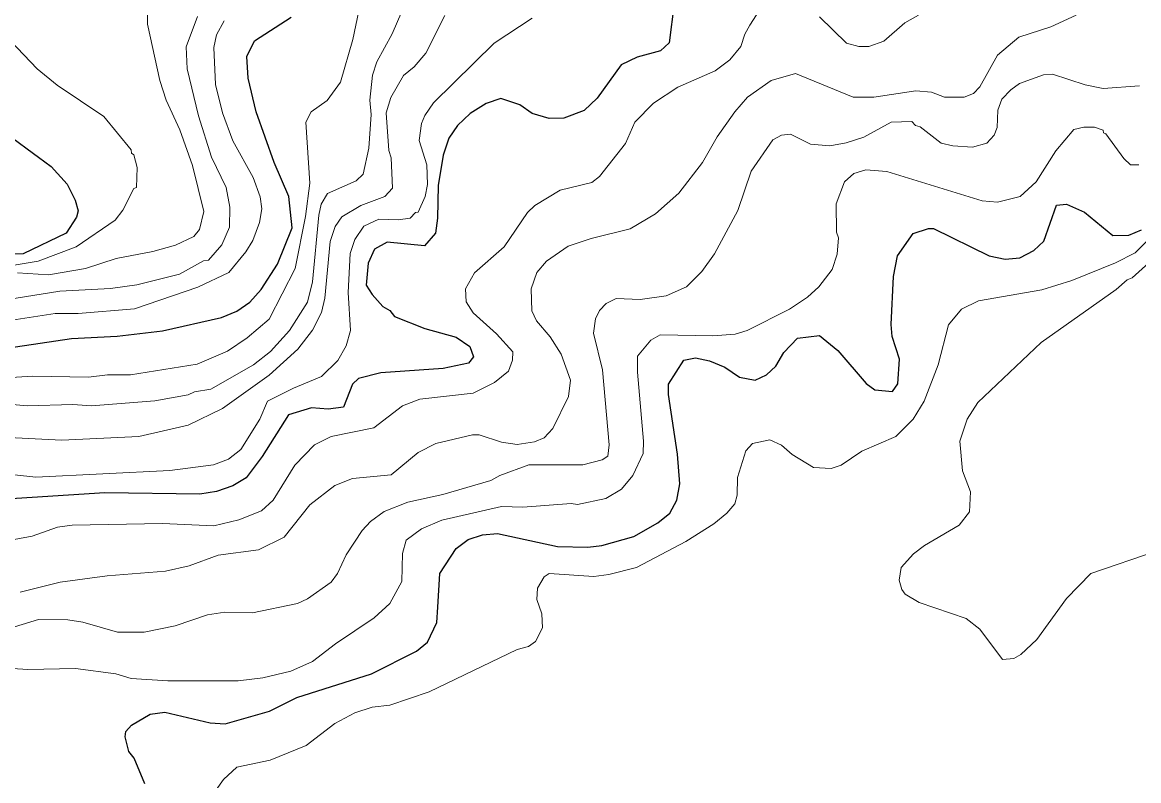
# Model space of a CAD drawing. Extents: x 598.3 to 623.2, y 6902.2 to 6930.1.
# Drawn here: x 617.509 to 618.956, y 6916.193 to 6917.176 of the extents above; entities that cross this region are included whole.
import ezdxf

# ---------------------------------------------------------------- set-up
doc = ezdxf.new("R2010")
doc.units = 0
doc.header["$LTSCALE"] = 0.032
doc.layers.add('1', color=7, linetype='Continuous', lineweight=25)
doc.layers.add('2', color=7, linetype='Continuous', lineweight=13)

msp = doc.modelspace()

# ---------------------------------------------------------------- linework, layer by layer
at = {"layer": '1'}
for points in [[(618.3538, 6917.1999), (618.347, 6917.1489), (618.3358, 6917.1389), (618.3059, 6917.1304), (618.285, 6917.1207), (618.2539, 6917.0776), (618.2371, 6917.0616), (618.2107, 6917.0515), (618.1917, 6917.051), (618.1697, 6917.0577), (618.1537, 6917.0688), (618.1292, 6917.0768), (618.11, 6917.0705), (618.0891, 6917.0575), (618.0727, 6917.0419), (618.0616, 6917.0254), (618.0543, 6917.0036), (618.0477, 6916.9644), (618.0469, 6916.922), (618.0443, 6916.9027), (618.0303, 6916.886), (617.9816, 6916.8908), (617.9654, 6916.8819), (617.957, 6916.8638), (617.9547, 6916.8352), (617.9622, 6916.8231), (617.9762, 6916.8077), (617.9853, 6916.8025), (617.9911, 6916.7945), (618.0304, 6916.7792), (618.0712, 6916.7677), (618.0889, 6916.7556), (618.0936, 6916.7424), (618.0871, 6916.7342), (618.0543, 6916.7271), (617.9737, 6916.7216), (617.9444, 6916.7144), (617.9369, 6916.707), (617.9253, 6916.6772), (617.9051, 6916.6747), (617.8837, 6916.6762), (617.8537, 6916.6674), (617.8196, 6916.6134), (617.799, 6916.5856), (617.7817, 6916.5753), (617.7606, 6916.5679), (617.739, 6916.5645), (617.616, 6916.5661), (617.3799, 6916.5511)], [(617.8585, 6916.9093), (617.8544, 6916.95), (617.8354, 6916.9941), (617.8122, 6917.0597), (617.8017, 6917.1034), (617.8001, 6917.1312), (617.81, 6917.1516), (617.8575, 6917.1825)], [(617.4719, 6917.0432), (617.5464, 6916.9889), (617.5669, 6916.9661), (617.5773, 6916.9453), (617.5813, 6916.9315), (617.5794, 6916.9233), (617.5658, 6916.9024), (617.5103, 6916.8759), (617.4177, 6916.8738)], [(617.6937, 6916.282), (617.7525, 6916.2683), (617.772, 6916.2667), (617.8293, 6916.2834), (617.8648, 6916.3009), (617.9614, 6916.3317), (618.0196, 6916.3611), (618.0339, 6916.3728), (618.0461, 6916.3982), (618.0474, 6916.418), (618.0502, 6916.4617), (618.0711, 6916.4939), (618.0869, 6916.5055), (618.1052, 6916.5119), (618.1246, 6916.5135), (618.2026, 6916.4965), (618.2419, 6916.4958), (618.2599, 6916.498), (618.3014, 6916.5097), (618.3324, 6916.5274), (618.348, 6916.5396), (618.357, 6916.5567), (618.361, 6916.5778), (618.3578, 6916.6161), (618.3465, 6916.6934), (618.3465, 6916.707), (618.3662, 6916.7378), (618.3811, 6916.7409), (618.3995, 6916.7371), (618.4193, 6916.7289), (618.4381, 6916.7162), (618.4584, 6916.7121), (618.4735, 6916.7192), (618.4854, 6916.7304), (618.4958, 6916.7481), (618.5136, 6916.7666), (618.542, 6916.7701), (618.5659, 6916.7505), (618.6025, 6916.7077), (618.6138, 6916.6997), (618.6365, 6916.6973), (618.6435, 6916.7073), (618.6458, 6916.7392), (618.6362, 6916.7688), (618.6349, 6916.7841), (618.6378, 6916.8463), (618.6429, 6916.8732), (618.6633, 6916.9022), (618.6832, 6916.9086), (618.6896, 6916.9086), (618.7619, 6916.8733), (618.7826, 6916.869), (618.8016, 6916.8707), (618.8197, 6916.8799), (618.8327, 6916.8923), (618.8489, 6916.9386), (618.8622, 6916.94), (618.8855, 6916.9296), (618.9222, 6916.8997), (618.9428, 6916.8998), (618.959, 6916.9069)], [(617.4593, 6916.7491), (617.5729, 6916.766), (617.6321, 6916.7693), (617.6907, 6916.7758), (617.7671, 6916.7932), (617.7868, 6916.8016), (617.8038, 6916.813), (617.8184, 6916.8295), (617.8396, 6916.8622), (617.8585, 6916.9093)], [(617.6679, 6916.1892), (617.6541, 6916.2225), (617.6471, 6916.2311), (617.6422, 6916.2502), (617.643, 6916.2569), (617.6505, 6916.2652), (617.6748, 6916.2796), (617.6937, 6916.282)]]:
    msp.add_lwpolyline(points, dxfattribs=at)
at = {"layer": '2'}
for points in [[(618.0086, 6917.2977), (617.9965, 6917.293), (617.9893, 6917.2873), (617.9732, 6917.2622), (617.9512, 6917.22), (617.9371, 6917.1532), (617.9212, 6917.0983), (617.904, 6917.0742), (617.8834, 6917.0599), (617.8762, 6917.0462), (617.8817, 6916.9672), (617.876, 6916.924), (617.8624, 6916.8569), (617.829, 6916.7912), (617.8005, 6916.7671), (617.7747, 6916.7498), (617.7356, 6916.7328), (617.6492, 6916.7192), (617.6195, 6916.7191), (617.5946, 6916.7159), (617.5222, 6916.7175), (617.4738, 6916.7143)], [(617.4822, 6916.6819), (617.5154, 6916.6788), (617.5745, 6916.6804), (617.5987, 6916.6788), (617.6806, 6916.6855), (617.7238, 6916.693), (617.7322, 6916.6968), (617.7534, 6916.7004), (617.8085, 6916.7318), (617.8307, 6916.7491), (617.8552, 6916.7763), (617.8785, 6916.8133), (617.885, 6916.8396), (617.8932, 6916.926), (617.8964, 6916.9401), (617.9046, 6916.9541), (617.9415, 6916.9704), (617.9505, 6916.9791), (617.9578, 6917.0128), (617.9611, 6917.0562), (617.9595, 6917.0748), (617.9629, 6917.1074), (617.9682, 6917.1246), (617.9881, 6917.1609), (618.0132, 6917.2192)], [(617.5428, 6916.8487), (617.5909, 6916.8569), (617.6306, 6916.8697), (617.6782, 6916.8788), (617.7075, 6916.8872), (617.7311, 6916.8981), (617.7386, 6916.9072), (617.7441, 6916.9305), (617.7296, 6916.9901), (617.7132, 6917.0363), (617.6954, 6917.0748), (617.6872, 6917.1003), (617.6714, 6917.1731), (617.6714, 6917.1878)], [(618.468, 6917.1976), (618.4518, 6917.172), (618.4452, 6917.1603), (618.4402, 6917.1442), (618.4257, 6917.1271), (618.4066, 6917.113), (618.3584, 6917.0918), (618.3267, 6917.0709), (618.3026, 6917.0464), (618.2907, 6917.0185), (618.2567, 6916.976), (618.2471, 6916.968), (618.2059, 6916.9581), (618.1733, 6916.9385), (618.1638, 6916.9291), (618.1333, 6916.8849), (618.0948, 6916.8513), (618.0834, 6916.8306), (618.0843, 6916.8135), (618.0932, 6916.7992), (618.1235, 6916.7722), (618.1445, 6916.7487), (618.144, 6916.7379), (618.139, 6916.7239), (618.1209, 6916.7091)], [(617.736, 6917.183), (617.7215, 6917.1441), (617.7228, 6917.1154), (617.7373, 6917.0547), (617.7541, 6917.0011), (617.7732, 6916.9615), (617.7781, 6916.936), (617.7774, 6916.9101), (617.7676, 6916.8875), (617.7502, 6916.8677), (617.7436, 6916.8665), (617.7128, 6916.8493), (617.6574, 6916.8357), (617.6234, 6916.8309), (617.5574, 6916.8276), (617.468, 6916.8131)], [(618.0565, 6917.1844), (618.0319, 6917.1356), (618.0167, 6917.118), (618.0031, 6917.1067), (617.9865, 6917.0784), (617.9806, 6917.0583), (617.9838, 6917.0098), (617.987, 6917.0001), (617.9886, 6916.9607), (617.9789, 6916.9499), (617.9476, 6916.9383), (617.9228, 6916.9236), (617.9143, 6916.9113), (617.9077, 6916.8919), (617.9011, 6916.8182), (617.8965, 6916.7999), (617.8848, 6916.7767), (617.8661, 6916.7521), (617.8288, 6916.7187), (617.7682, 6916.6753), (617.7237, 6916.6537), (617.6598, 6916.639), (617.5603, 6916.6342), (617.483, 6916.6383)], [(617.5062, 6916.4376), (617.558, 6916.4504), (617.6189, 6916.4585), (617.6947, 6916.4648), (617.725, 6916.4715), (617.7628, 6916.4852), (617.8151, 6916.4925), (617.8484, 6916.5087), (617.8814, 6916.5505), (617.9139, 6916.5757), (617.9368, 6916.5848), (617.9868, 6916.5896), (618.0221, 6916.6185), (618.0447, 6916.6299), (618.0925, 6916.6414), (618.1009, 6916.6413), (618.1298, 6916.6317), (618.1503, 6916.6286), (618.1726, 6916.6324), (618.1851, 6916.6374), (618.1965, 6916.6497), (618.2169, 6916.6909), (618.2193, 6916.7122), (618.2073, 6916.7457), (618.1928, 6916.7683), (618.1753, 6916.7891), (618.1692, 6916.802), (618.1684, 6916.8304), (618.1755, 6916.8517), (618.1883, 6916.8662), (618.2163, 6916.8856), (618.2463, 6916.8957), (618.2968, 6916.9083), (618.3296, 6916.9274), (618.3599, 6916.9545), (618.3903, 6916.9939), (618.4094, 6917.0274), (618.4322, 6917.0599), (618.4487, 6917.0787), (618.4792, 6917.1004), (618.5109, 6917.1092), (618.5857, 6917.0789), (618.6122, 6917.0786), (618.6669, 6917.0867), (618.687, 6917.085), (618.704, 6917.0787), (618.7296, 6917.0789), (618.7414, 6917.0835), (618.7499, 6917.0919), (618.7726, 6917.1333), (618.8003, 6917.1564), (618.8419, 6917.1699), (618.8745, 6917.1848)], [(617.6542, 6916.8047), (617.7364, 6916.8326), (617.7768, 6916.8515), (617.7987, 6916.8783), (617.8079, 6916.8932), (617.8163, 6916.9162), (617.8194, 6916.934), (617.8171, 6916.9497), (617.808, 6916.9745), (617.7816, 6917.0222), (617.7684, 6917.0583), (617.7594, 6917.0949), (617.7572, 6917.1431), (617.7606, 6917.1593), (617.7705, 6917.1776)], [(618.1696, 6917.1811), (618.1203, 6917.1485), (618.042, 6917.0712), (618.0306, 6917.0549), (618.0264, 6917.0445), (618.0234, 6917.0225), (618.033, 6916.9909), (618.0339, 6916.9656), (618.0308, 6916.9501), (618.0219, 6916.9299), (618.0185, 6916.9294), (618.0114, 6916.922), (617.996, 6916.92), (617.9708, 6916.9207), (617.9516, 6916.9118), (617.9398, 6916.8943), (617.9337, 6916.876), (617.9311, 6916.8256), (617.9344, 6916.7764), (617.9285, 6916.7567)], [(618.6703, 6917.1848), (618.6527, 6917.1751), (618.6255, 6917.1513), (618.6058, 6917.1442), (618.5931, 6917.1443), (618.5768, 6917.1488), (618.5418, 6917.1827)], [(617.4936, 6917.1517), (617.5284, 6917.1155), (617.5542, 6917.0943), (617.6144, 6917.0536), (617.6502, 6917.0103), (617.6503, 6917.006), (617.6534, 6917.0039), (617.6576, 6916.9876), (617.6568, 6916.9617), (617.6536, 6916.9603), (617.6391, 6916.9324), (617.6294, 6916.9194), (617.5788, 6916.885), (617.5297, 6916.8664), (617.4906, 6916.8599)], [(618.116, 6916.5822), (618.1277, 6916.5887), (618.1654, 6916.6025), (618.2354, 6916.6025), (618.2605, 6916.609), (618.2677, 6916.6138), (618.2695, 6916.6283), (618.2606, 6916.7254), (618.2493, 6916.7732), (618.2516, 6916.7914), (618.2569, 6916.8025), (618.2656, 6916.8114), (618.2785, 6916.8179), (618.3098, 6916.8164), (618.3433, 6916.8212), (618.3696, 6916.833), (618.3895, 6916.853), (618.4057, 6916.8757), (618.4362, 6916.9321), (618.4535, 6916.9828), (618.4816, 6917.0234), (618.4928, 6917.0294), (618.5044, 6917.0309), (618.5305, 6917.018), (618.5553, 6917.0156), (618.5766, 6917.0195), (618.5996, 6917.027), (618.6349, 6917.0462), (618.6618, 6917.047), (618.6663, 6917.0418), (618.6723, 6917.0401), (618.6998, 6917.0192), (618.7146, 6917.0157), (618.7401, 6917.0139), (618.7587, 6917.0193), (618.7681, 6917.0293), (618.7722, 6917.0393), (618.7732, 6917.0619), (618.7784, 6917.0762), (618.7898, 6917.0883), (618.8013, 6917.0964), (618.8322, 6917.1077), (618.8437, 6917.1085), (618.8863, 6917.0946), (618.9097, 6917.0901), (618.9565, 6917.0932)], [(618.9557, 6916.9912), (618.945, 6916.9912), (618.9363, 6916.9994), (618.9131, 6917.0313), (618.9101, 6917.0324), (618.9096, 6917.0358), (618.8985, 6917.0397), (618.8843, 6917.0398), (618.8714, 6917.0367), (618.8481, 6917.0091), (618.8228, 6916.9689), (618.8019, 6916.9499), (618.7725, 6916.9427), (618.7526, 6916.9443), (618.6292, 6916.9823), (618.6022, 6916.9846), (618.5863, 6916.9799), (618.5745, 6916.969), (618.5634, 6916.9405), (618.5642, 6916.904), (618.5667, 6916.8963), (618.5649, 6916.8754)], [(617.76, 6916.1815), (617.7696, 6916.195), (617.7869, 6916.2106), (617.8303, 6916.2198), (617.8767, 6916.239), (617.9141, 6916.2674), (617.94, 6916.2812), (617.9622, 6916.2884), (617.9854, 6916.291), (618.0362, 6916.3082), (618.1502, 6916.3631), (618.165, 6916.3672), (618.174, 6916.3737), (618.183, 6916.3914), (618.1821, 6916.4094), (618.1757, 6916.428), (618.1764, 6916.4425), (618.1851, 6916.4575), (618.1917, 6916.4615), (618.2497, 6916.4579), (618.269, 6916.4602), (618.3048, 6916.4695), (618.3689, 6916.5029), (618.405, 6916.5262), (618.422, 6916.5399), (618.4323, 6916.5519), (618.4354, 6916.563), (618.4355, 6916.5859), (618.4464, 6916.6204), (618.455, 6916.63), (618.4774, 6916.6348), (618.4929, 6916.6277), (618.5065, 6916.6159), (618.5341, 6916.5991), (618.5569, 6916.5978), (618.5701, 6916.602), (618.5968, 6916.6202), (618.641, 6916.6391), (618.6632, 6916.6616), (618.6778, 6916.685), (618.6958, 6916.7318), (618.7091, 6916.7836), (618.726, 6916.8041), (618.7482, 6916.8148), (618.8302, 6916.8292), (618.8691, 6916.8413), (618.9256, 6916.864), (618.9509, 6916.877), (619.0284, 6916.9535)], [(618.9795, 6916.4911), (618.8935, 6916.4615), (618.8621, 6916.4294), (618.8236, 6916.3763), (618.803, 6916.3568), (618.7938, 6916.3517), (618.7791, 6916.3501), (618.7497, 6916.3895), (618.732, 6916.4033), (618.671, 6916.4242), (618.653, 6916.4347), (618.6487, 6916.4408), (618.6452, 6916.4531), (618.6478, 6916.4694), (618.6639, 6916.487), (618.6781, 6916.498), (618.7229, 6916.5241), (618.7364, 6916.5417), (618.7375, 6916.5673), (618.7274, 6916.5947), (618.7237, 6916.6331), (618.7332, 6916.6615), (618.7473, 6916.6831), (618.8294, 6916.7608), (618.9264, 6916.8297), (618.9407, 6916.8422), (618.947, 6916.8447), (618.9942, 6916.8869)], [(618.5649, 6916.8754), (618.5582, 6916.8554), (618.5409, 6916.8328), (618.5263, 6916.8197), (618.5031, 6916.804), (618.4484, 6916.7763), (618.4325, 6916.7718), (618.4037, 6916.7694), (618.3354, 6916.7709), (618.3233, 6916.7641), (618.306, 6916.7432), (618.306, 6916.7223), (618.314, 6916.6331), (618.3133, 6916.617), (618.3003, 6916.5887), (618.2854, 6916.5709), (618.2653, 6916.5587), (618.2285, 6916.5509), (618.2201, 6916.5524), (618.1576, 6916.5476), (618.1301, 6916.5484), (618.0524, 6916.5307), (618.0263, 6916.5195), (618.0064, 6916.505), (618.0016, 6916.4874), (618.0007, 6916.4515), (617.9852, 6916.4227), (617.9648, 6916.4044), (617.915, 6916.3705), (617.8848, 6916.3475), (617.8569, 6916.335), (617.8208, 6916.3266), (617.7885, 6916.3226), (617.6976, 6916.3225), (617.65, 6916.3258), (617.6303, 6916.3315), (617.5777, 6916.3387), (617.5162, 6916.3372), (617.4962, 6916.3387)], [(617.5027, 6916.8511), (617.5428, 6916.8487)], [(617.467, 6916.7856), (617.5515, 6916.7985), (617.5812, 6916.7985), (617.6542, 6916.8047)], [(617.9285, 6916.7567), (617.9179, 6916.7374), (617.8965, 6916.7169), (617.8602, 6916.7019), (617.8266, 6916.6848), (617.8169, 6916.6615), (617.7923, 6916.6224), (617.7763, 6916.6097), (617.7569, 6916.6026), (617.7001, 6916.5949), (617.5267, 6916.5865), (617.4987, 6916.5896)], [(618.1209, 6916.7091), (618.0932, 6916.6953), (618.0242, 6916.6876), (618.0017, 6916.6787), (617.9644, 6916.6504), (617.9093, 6916.639), (617.8876, 6916.6283), (617.8619, 6916.6022), (617.834, 6916.5566), (617.8191, 6916.5427), (617.7895, 6916.5313), (617.7572, 6916.5234), (617.6908, 6916.5266), (617.5737, 6916.5241), (617.5545, 6916.5216), (617.5218, 6916.5102), (617.489, 6916.5039)], [(617.4716, 6916.3842), (617.5298, 6916.4019), (617.568, 6916.4018), (617.5874, 6916.3986), (617.6322, 6916.3857), (617.667, 6916.3857), (617.7072, 6916.3938), (617.749, 6916.4083), (617.7715, 6916.4115), (617.8074, 6916.4109), (617.8654, 6916.4228), (617.8785, 6916.4287), (617.9092, 6916.4505), (617.9176, 6916.4615), (617.9286, 6916.4858), (617.9495, 6916.5175), (617.96, 6916.5292), (617.9779, 6916.5421), (618.0086, 6916.5542), (618.0537, 6916.5638), (618.116, 6916.5822)]]:
    msp.add_lwpolyline(points, dxfattribs=at)

doc.saveas('drawing.dxf')
